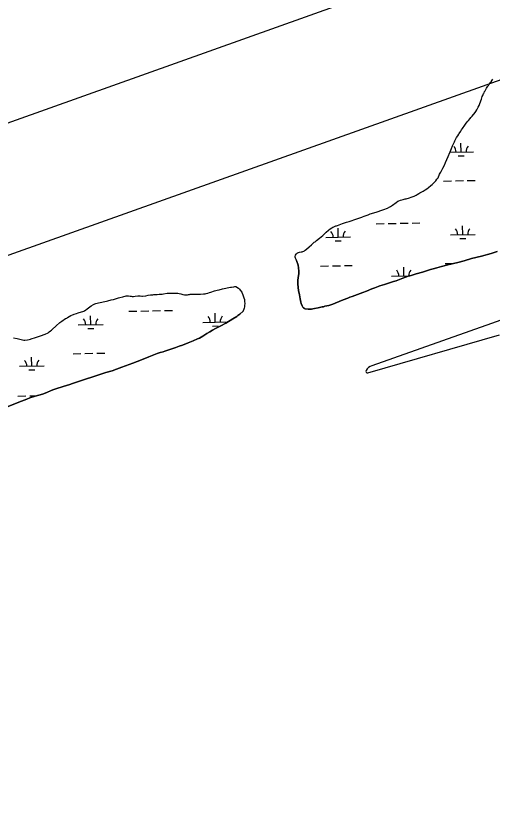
# Model space of a CAD drawing. Extents: x 3989314 to 4027622, y 243956 to 270014.
# Drawn here: x 4001232 to 4003151, y 256552 to 259739 of the extents above; entities that cross this region are included whole.
import ezdxf

# ---------------------------------------------------------------- set-up
doc = ezdxf.new("R2010")
doc.units = 0
for name, color, linetype in [('V-RIVR-EDGE', 7, 'Continuous'), ('V-TOPO-MINR', 7, 'Continuous'), ('V-TOPO-SHOR', 7, 'Continuous'), ('V-UTIL-LINE', 7, 'Continuous'), ('V-WETL-SWMP', 7, 'Continuous')]:
    doc.layers.add(name, color=color, linetype=linetype)

msp = doc.modelspace()

# ---------------------------------------------------------------- linework, layer by layer
at = {"layer": 'V-RIVR-EDGE'}
msp.add_line((4002387.9, 258566.5), (4002391, 258563), dxfattribs=at)
for points in [[(4003037.7, 259295.3), (4003042.8, 259302.6), (4003049.9, 259311.8), (4003052.1, 259314.4), (4003055.1, 259318.2), (4003061.6, 259325.9), (4003064.3, 259329.4), (4003069.9, 259335.7), (4003081.9, 259350.5), (4003084.5, 259354), (4003088.9, 259360.6), (4003090.7, 259363.7), (4003094.4, 259370.8), (4003097.9, 259378.3), (4003101.2, 259386.4), (4003107.6, 259403.6), (4003111.1, 259413.8), (4003113.1, 259418.8), (4003116.4, 259426.5), (4003118, 259429.8), (4003120.3, 259434.1), (4003121.9, 259437.3), (4003127.7, 259447.6), (4003133.5, 259455.9), (4003135.6, 259459.1), (4003137.9, 259462), (4003143.2, 259469.6), (4003146.3, 259473.6), (4003150.4, 259480.3), (4003153.3, 259484.6)], [(4002357.8, 258767.1), (4002357.7, 258770.6), (4002358.8, 258775), (4002360.7, 258779.7), (4002363.2, 258782.5), (4002366.5, 258784.4), (4002370.7, 258786.1), (4002374.1, 258787), (4002381.7, 258788.2), (4002384.8, 258788.8), (4002388.3, 258789.9), (4002391.8, 258791.1), (4002395, 258792.9), (4002398.1, 258795.3), (4002403.4, 258799.7), (4002413.6, 258809.3), (4002422.6, 258817), (4002428.8, 258822.5), (4002434.3, 258827.2), (4002437.6, 258829.6), (4002442.7, 258834), (4002455.5, 258844.1), (4002468.7, 258855), (4002472.6, 258858.5), (4002481.6, 258867.3), (4002491.3, 258876.1), (4002498.1, 258881.5), (4002504.3, 258885.6), (4002508.4, 258887.8), (4002512.7, 258889.8), (4002520.5, 258892.8), (4002523.6, 258894), (4002527.8, 258895), (4002548.4, 258902.8), (4002564.2, 258907.9), (4002574.8, 258911.2), (4002605.3, 258921.5), (4002617.1, 258925.7), (4002625.2, 258928.4), (4002628.7, 258929.8), (4002635.5, 258932.3), (4002650.7, 258938.2), (4002659.7, 258941.5), (4002674.6, 258946.1), (4002687.5, 258949.7), (4002691.5, 258951.1), (4002702.5, 258954.7), (4002718.4, 258960.4), (4002725.1, 258963.4), (4002729.6, 258965), (4002738.4, 258969.8), (4002741.2, 258971.6), (4002749.4, 258977.2), (4002763.6, 258987.9), (4002770.6, 258992.5), (4002774.8, 258994.3), (4002781, 258996.7), (4002791.6, 259000), (4002796, 259001), (4002799.8, 259001.7), (4002804.4, 259002.7), (4002817.1, 259006.2), (4002823.8, 259008.4), (4002828.7, 259010.2), (4002836.6, 259013.5), (4002844, 259017.3), (4002848.2, 259019.6), (4002855.3, 259023.9), (4002859.2, 259025.8), (4002872.4, 259032.9), (4002881, 259038.2), (4002887.1, 259042.3), (4002894.4, 259047.7), (4002904.1, 259055.9), (4002909.1, 259060.5), (4002920.5, 259071.7), (4002923.3, 259075), (4002928, 259080.8), (4002932.6, 259087.1), (4002939.2, 259100.9), (4002943.9, 259109.6), (4002951.6, 259125.3), (4002958.2, 259138), (4002963.2, 259148.3), (4002973.6, 259172.6), (4002976.7, 259179.4), (4002977.8, 259182.4), (4002984.5, 259198.7), (4002987, 259205.4), (4002991.4, 259215.7), (4002998.4, 259231.7), (4003000.2, 259235.5), (4003007.7, 259249.2), (4003011.9, 259255.9), (4003016.3, 259262.1), (4003018, 259264.8), (4003025.1, 259275.3), (4003027.7, 259279.5), (4003031.5, 259285.1), (4003033.7, 259288.9), (4003037.7, 259295.3)], [(4002409.9, 258558.3), (4002414.1, 258558), (4002422.4, 258558), (4002428, 258558.6), (4002435, 258559.9), (4002449.9, 258562.9), (4002466.1, 258566.8), (4002471, 258567.8), (4002477, 258569.5), (4002485, 258571.5), (4002493, 258573.2), (4002508.9, 258577.8), (4002518, 258581.5), (4002550.5, 258595.2), (4002569.8, 258602.7), (4002578, 258605.7), (4002587.2, 258608.8), (4002629.4, 258625.4), (4002643.9, 258630.9), (4002665.7, 258639.6), (4002677.9, 258643.8), (4002697.7, 258651.2), (4002716.7, 258657.7), (4002753.5, 258668.7), (4002763.7, 258672.4), (4002791.4, 258682.9), (4002801, 258686.3), (4002812.9, 258690.1), (4002824.7, 258693.8), (4002844.2, 258700.4), (4002870.3, 258707.3), (4002902.8, 258717.2), (4002913.2, 258720.1), (4002927.4, 258724.5), (4002947.3, 258730), (4002972.7, 258735.9), (4003012.5, 258746), (4003037.9, 258753), (4003067.4, 258761.7), (4003107.3, 258771.4), (4003147.1, 258782.4), (4003171.1, 258789.6)], [(4002362.6, 258753.4), (4002361.3, 258757.3), (4002359, 258763.4), (4002357.8, 258767.1)], [(4001597.7, 258590.2), (4001602.4, 258591.3), (4001607, 258592.4), (4001611.9, 258593.8), (4001616.5, 258594.8), (4001625, 258597.4), (4001637, 258600.7), (4001645.7, 258603.4), (4001651, 258604.7), (4001663.2, 258608.1), (4001676.9, 258610.9), (4001680.4, 258611.3), (4001685.8, 258611.2), (4001693.1, 258610.4), (4001696.4, 258609.6), (4001700.8, 258609.2), (4001705.6, 258609.5), (4001713.2, 258610.6), (4001722.7, 258611.1), (4001732.3, 258611.1), (4001739.6, 258610.5), (4001742.7, 258610.5), (4001756, 258612), (4001765.2, 258613.6), (4001774.8, 258615), (4001783.2, 258616), (4001787.2, 258616.3), (4001794.5, 258617.2), (4001801.7, 258617.4), (4001809.3, 258618.2), (4001813.1, 258618.2), (4001821.9, 258618.8), (4001827.4, 258619.5), (4001842.2, 258621.7), (4001846.5, 258622.2), (4001858.4, 258622.9), (4001875.6, 258622.7), (4001879.6, 258622.4), (4001884.1, 258621.9), (4001889.3, 258621), (4001896.9, 258619.3), (4001900.8, 258618.1), (4001905.1, 258617.2), (4001912, 258615.8), (4001916, 258615.3), (4001920, 258615.5), (4001924.1, 258616.2), (4001927.7, 258616.4), (4001931.4, 258616.9), (4001934.6, 258617.6), (4001946.3, 258618.7), (4001958.7, 258618.9), (4001963.2, 258618.6), (4001975.3, 258618.3), (4001988.1, 258619.2), (4001995.1, 258620.1), (4001998.1, 258620.8), (4002005.3, 258622.4), (4002012.3, 258624.8), (4002017.2, 258626.2), (4002032.6, 258631.3), (4002037.2, 258632.8), (4002042.5, 258634.2), (4002051.2, 258636.1), (4002064.4, 258639.3), (4002097, 258646.3), (4002100.8, 258646.7), (4002110.7, 258648.2), (4002114.6, 258648.5), (4002118.8, 258649.4)], [(4001223.1, 258442.8), (4001237.5, 258439.5), (4001253.2, 258435.1), (4001264.2, 258433.2), (4001268.6, 258433.2), (4001278.3, 258434.3), (4001285.8, 258436), (4001290.6, 258437.3), (4001294, 258438.3), (4001298.1, 258439.9), (4001307.1, 258442.7), (4001315, 258444.8), (4001331.9, 258449.9), (4001350.4, 258456.6), (4001361.5, 258463.1), (4001366.8, 258466.6), (4001372, 258470.3), (4001375.7, 258473.7), (4001378.7, 258476), (4001394.2, 258490.2), (4001409.7, 258503.6), (4001416.8, 258509.4), (4001432.6, 258520), (4001436.7, 258522.2), (4001440, 258524.1), (4001446.7, 258528.8), (4001453, 258531.9), (4001460.5, 258534.6), (4001463.6, 258536.3), (4001467.2, 258537.8), (4001476.4, 258541), (4001483.6, 258543.2), (4001496.9, 258546.7), (4001501.6, 258548.3), (4001506, 258550.2), (4001509.2, 258552), (4001512.8, 258554.3), (4001519.2, 258559.1), (4001529.5, 258567.4), (4001535.7, 258571.7), (4001544.4, 258576.3), (4001550.7, 258578.8), (4001553.8, 258580), (4001565, 258583.5), (4001597.7, 258590.2)], [(4002391, 258563), (4002394.1, 258560.8), (4002397.9, 258559.5), (4002409.9, 258558.3)], [(4002106.5, 258518.7), (4002122, 258528.9), (4002126.3, 258531.9), (4002133.9, 258538), (4002147.6, 258549.9)], [(4001194.4, 258162.9), (4001244.3, 258182.7), (4001275.8, 258195.8), (4001288, 258200.1), (4001309.4, 258207.2), (4001339.2, 258216.1), (4001350.1, 258219.7), (4001380.7, 258232.5), (4001393.1, 258237.3), (4001422.3, 258246.3), (4001449.6, 258254.3), (4001460.4, 258257.8), (4001472.1, 258262.1), (4001582.1, 258298.1), (4001594.8, 258302.2), (4001620.5, 258309.8), (4001637.7, 258315.9), (4001658.8, 258324.2), (4001703.6, 258339.8), (4001737.6, 258353.4), (4001767.9, 258366.2), (4001801.8, 258379.1), (4001813.3, 258382.8), (4001825.6, 258386.5), (4001831.6, 258388.8), (4001864.6, 258399.1), (4001876.1, 258403.5), (4001890.2, 258408.4), (4001903.2, 258413.2), (4001926.2, 258422.4), (4001946, 258430.8), (4001963.3, 258437.8), (4001971.2, 258441.5), (4001984.9, 258448.9), (4002001.5, 258460.4), (4002012.8, 258466.7), (4002024.5, 258473.4), (4002036.6, 258479.6), (4002058.2, 258490.4), (4002078.1, 258501.8)], [(4002078.1, 258501.8), (4002088.4, 258507.8), (4002095.4, 258512.3), (4002106.5, 258518.7)]]:
    msp.add_lwpolyline(points, dxfattribs=at)
at = {"layer": 'V-TOPO-MINR'}
msp.add_lwpolyline([(4003185.1, 258513.8), (4003147.7, 258500.5), (4002666.6, 258330.1), (4002659.5, 258326.7), (4002653, 258322.5), (4002647.6, 258317), (4002642.9, 258310.7), (4002642.5, 258306.6), (4002643.4, 258303.5), (4002646.2, 258301.8), (4002650.3, 258301.2), (4003179.8, 258454.3)], dxfattribs=at)
at = {"layer": 'V-TOPO-SHOR'}
msp.add_line((4002148.3, 258551.5), (4002147.6, 258549.9), dxfattribs=at)
for points in [[(4002362.6, 258753.4), (4002368.8, 258734.4), (4002370.6, 258723.9), (4002372.3, 258710.9), (4002372.2, 258705.6), (4002372, 258700.9), (4002369.5, 258684.5), (4002368.3, 258675.1), (4002367.8, 258667.4), (4002367.6, 258659.3), (4002368.8, 258644.8), (4002370.9, 258632.5), (4002374.4, 258615.4), (4002376.8, 258599.9), (4002379.9, 258586.2), (4002381.5, 258580.8), (4002385.1, 258571.2), (4002387.9, 258566.5)], [(4002118.8, 258649.4), (4002128.5, 258642.3), (4002130.5, 258640.6), (4002133.3, 258638.1), (4002136.1, 258634.8), (4002141.8, 258625.7), (4002143.9, 258621.6), (4002146.2, 258616), (4002151, 258603.2), (4002152.5, 258597), (4002153.5, 258589.1), (4002153.9, 258581.2), (4002153.5, 258572), (4002152.9, 258566.8), (4002152.1, 258562.2), (4002150.8, 258558), (4002148.3, 258551.5)]]:
    msp.add_lwpolyline(points, dxfattribs=at)
at = {"layer": 'V-UTIL-LINE'}
for points in [[(3993476.2, 256555.4), (4009243.9, 262176.3), (4010284.4, 262316.3), (4011271.4, 262462.6)], [(4011371.2, 261859.1), (4011335.1, 261835.4), (4010585.7, 261810.1), (4009561, 261669.6), (4009556.2, 261668.8), (4009323.1, 261637.1), (4006559.3, 260668.5), (4004279, 259872), (3996043.1, 256937.7), (3993486.8, 256012.2)]]:
    msp.add_lwpolyline(points, dxfattribs=at)
at = {"layer": 'V-WETL-SWMP'}
for p, q in [((4003025.7, 259190.6), (4003025, 259226.6)), ((4002980.8, 259189.7), (4003075.7, 259191.6)), ((4003014, 259175), (4003038, 259175.5)), ((4002954.6, 259073.8), (4002986.6, 259074.4)), ((4003002.6, 259074.7), (4003034.6, 259075.4)), ((4003050.6, 259075.7), (4003082.6, 259076.3)), ((4002530.5, 258848), (4002529.8, 258884)), ((4002684.1, 258901.8), (4002716, 258902.5)), ((4002732, 258902.8), (4002764, 258903.4)), ((4002780, 258903.8), (4002812, 258904.4)), ((4002828, 258904.7), (4002860, 258905.4)), ((4003032.3, 258858), (4003031.6, 258894)), ((4002480.5, 258847), (4002580.5, 258849)), ((4002982.3, 258857), (4003082.3, 258859)), ((4002518.8, 258832.4), (4002542.8, 258832.8)), ((4003020.6, 258842.4), (4003044.6, 258842.8)), ((4002459.4, 258731.2), (4002491.4, 258731.8)), ((4002507.4, 258732.1), (4002539.4, 258732.8)), ((4002555.4, 258733.1), (4002587.4, 258733.7)), ((4002795.1, 258691.4), (4002794.4, 258727.4)), ((4002961.2, 258741.2), (4002993.2, 258741.8)), ((4002745.1, 258690.4), (4002818.5, 258691.9)), ((4001533.5, 258495.4), (4001532.8, 258531.4)), ((4001687.1, 258549.2), (4001719.1, 258549.9)), ((4001735.1, 258550.2), (4001767.1, 258550.8)), ((4001783, 258551.1), (4001815, 258551.8)), ((4001831, 258552.1), (4001863, 258552.7)), ((4002035.3, 258505.4), (4002034.6, 258541.4)), ((4001483.5, 258494.4), (4001583.5, 258496.4)), ((4001985.3, 258504.4), (4002085.3, 258506.4)), ((4001521.8, 258479.8), (4001545.8, 258480.2)), ((4002023.6, 258489.8), (4002047.6, 258490.2)), ((4001462.4, 258378.5), (4001494.4, 258379.2)), ((4001510.4, 258379.5), (4001542.4, 258380.1)), ((4001558.4, 258380.5), (4001590.4, 258381.1)), ((4001296.3, 258328.8), (4001295.6, 258364.8)), ((4001246.3, 258327.8), (4001346.3, 258329.8)), ((4001284.6, 258313.1), (4001308.6, 258313.6)), ((4001239.9, 258207.6), (4001271.9, 258208.2)), ((4001287.9, 258208.5), (4001315.7, 258209.1))]:
    msp.add_line(p, q, dxfattribs=at)
for points in [[(4003088.9, 259360.6), (4003090.7, 259363.7), (4003094.4, 259370.8), (4003097.9, 259378.3), (4003101.2, 259386.4), (4003107.6, 259403.6), (4003111.1, 259413.8), (4003113.1, 259418.8), (4003116.4, 259426.5), (4003118, 259429.8), (4003120.3, 259434.1), (4003121.9, 259437.3), (4003127.7, 259447.6), (4003133.5, 259455.9), (4003135.6, 259459.1), (4003137.9, 259462), (4003143.2, 259469.6), (4003146.3, 259473.6), (4003150.4, 259480.3), (4003153.3, 259484.6)], [(4002388.3, 258789.9), (4002391.8, 258791.1), (4002395, 258792.9), (4002398.1, 258795.3), (4002403.4, 258799.7), (4002413.6, 258809.3), (4002422.6, 258817), (4002428.8, 258822.5), (4002434.3, 258827.2), (4002437.6, 258829.6), (4002442.7, 258834), (4002455.5, 258844.1), (4002468.7, 258855), (4002472.6, 258858.5), (4002481.6, 258867.3), (4002491.3, 258876.1), (4002498.1, 258881.5), (4002504.3, 258885.6), (4002508.4, 258887.8), (4002512.7, 258889.8), (4002520.5, 258892.8), (4002523.6, 258894), (4002527.8, 258895), (4002548.4, 258902.8), (4002564.2, 258907.9), (4002574.8, 258911.2), (4002605.3, 258921.5), (4002617.1, 258925.7), (4002625.2, 258928.4), (4002628.7, 258929.8), (4002635.5, 258932.3), (4002650.7, 258938.2), (4002659.7, 258941.5), (4002674.6, 258946.1), (4002687.5, 258949.7), (4002691.5, 258951.1), (4002702.5, 258954.7), (4002718.4, 258960.4), (4002725.1, 258963.4), (4002729.6, 258965), (4002738.4, 258969.8), (4002741.2, 258971.6), (4002749.4, 258977.2), (4002763.6, 258987.9), (4002770.6, 258992.5), (4002774.8, 258994.3), (4002781, 258996.7), (4002791.6, 259000), (4002796, 259001), (4002799.8, 259001.7), (4002804.4, 259002.7), (4002817.1, 259006.2), (4002823.8, 259008.4), (4002828.7, 259010.2), (4002836.6, 259013.5), (4002844, 259017.3), (4002848.2, 259019.6), (4002855.3, 259023.9), (4002859.2, 259025.8), (4002872.4, 259032.9), (4002881, 259038.2), (4002887.1, 259042.3), (4002894.4, 259047.7), (4002904.1, 259055.9), (4002909.1, 259060.5), (4002920.5, 259071.7), (4002923.3, 259075), (4002928, 259080.8), (4002932.6, 259087.1), (4002939.2, 259100.9), (4002943.9, 259109.6), (4002951.6, 259125.3), (4002958.2, 259138), (4002963.2, 259148.3), (4002973.6, 259172.6), (4002976.7, 259179.4), (4002977.8, 259182.4), (4002984.5, 259198.7), (4002987, 259205.4), (4002991.4, 259215.7), (4002998.4, 259231.7), (4003000.2, 259235.5), (4003007.7, 259249.2), (4003011.9, 259255.9), (4003016.3, 259262.1), (4003018, 259264.8), (4003025.1, 259275.3), (4003027.7, 259279.5), (4003031.5, 259285.1), (4003033.7, 259288.9), (4003037.7, 259295.3), (4003042.8, 259302.6), (4003049.9, 259311.8), (4003052.1, 259314.4), (4003055.1, 259318.2), (4003061.6, 259325.9), (4003064.3, 259329.4), (4003069.9, 259335.7), (4003081.9, 259350.5), (4003084.5, 259354), (4003088.9, 259360.6)], [(4003171.1, 258789.6), (4003147.1, 258782.4), (4003107.3, 258771.4), (4003067.4, 258761.7), (4003037.9, 258753), (4003012.5, 258746), (4002972.7, 258735.9), (4002947.3, 258730), (4002927.4, 258724.5), (4002913.2, 258720.1), (4002902.8, 258717.2), (4002870.3, 258707.3), (4002844.2, 258700.4), (4002824.7, 258693.8), (4002812.9, 258690.1), (4002801, 258686.3), (4002791.4, 258682.9), (4002763.7, 258672.4), (4002753.5, 258668.7), (4002716.7, 258657.7), (4002697.7, 258651.2), (4002677.9, 258643.8), (4002665.7, 258639.6), (4002643.9, 258630.9), (4002629.5, 258625.4), (4002587.2, 258608.8), (4002578, 258605.7), (4002569.8, 258602.7), (4002550.5, 258595.2), (4002518, 258581.5), (4002508.9, 258577.8), (4002493, 258573.2), (4002485, 258571.5), (4002477, 258569.5), (4002471, 258567.8), (4002466.1, 258566.8), (4002449.9, 258562.9), (4002435, 258559.9), (4002428, 258558.6), (4002422.4, 258558), (4002414.1, 258558), (4002409.9, 258558.3), (4002397.9, 258559.5), (4002394.1, 258560.8), (4002391, 258563), (4002387.9, 258566.5), (4002385.1, 258571.2), (4002381.5, 258580.8), (4002379.9, 258586.2), (4002376.8, 258599.9), (4002374.4, 258615.4), (4002370.9, 258632.5), (4002368.8, 258644.8), (4002367.6, 258659.3), (4002367.8, 258667.4), (4002368.3, 258675.1), (4002369.5, 258684.5), (4002372, 258700.9), (4002372.2, 258705.6), (4002372.3, 258710.9), (4002370.6, 258723.9), (4002368.8, 258734.4), (4002362.6, 258753.4), (4002361.3, 258757.3), (4002359, 258763.4), (4002357.8, 258767.1), (4002357.7, 258770.6), (4002358.9, 258775), (4002360.7, 258779.7), (4002363.2, 258782.5), (4002366.5, 258784.4), (4002370.7, 258786.1), (4002374.1, 258787), (4002381.7, 258788.2), (4002384.8, 258788.8), (4002388.3, 258789.9)], [(4001597.7, 258590.2), (4001602.4, 258591.3), (4001607, 258592.4), (4001611.9, 258593.8), (4001616.5, 258594.8), (4001625, 258597.4), (4001637, 258600.7), (4001645.7, 258603.4), (4001651, 258604.7), (4001663.2, 258608.1), (4001676.9, 258610.9), (4001680.4, 258611.3), (4001685.8, 258611.2), (4001693.1, 258610.4), (4001696.4, 258609.6), (4001700.8, 258609.2), (4001705.6, 258609.5), (4001713.2, 258610.6), (4001722.7, 258611.1), (4001732.3, 258611.1), (4001739.6, 258610.5), (4001742.7, 258610.5), (4001756, 258612), (4001765.2, 258613.6), (4001774.8, 258615), (4001783.2, 258616), (4001787.2, 258616.3), (4001794.5, 258617.2), (4001801.7, 258617.4), (4001809.3, 258618.2), (4001813.1, 258618.2), (4001821.9, 258618.8), (4001827.4, 258619.5), (4001842.2, 258621.7), (4001846.5, 258622.2), (4001858.4, 258622.9), (4001875.6, 258622.7), (4001879.6, 258622.4), (4001884.1, 258621.9), (4001889.3, 258621), (4001896.9, 258619.3), (4001900.8, 258618.1), (4001905.1, 258617.2), (4001912, 258615.8), (4001916, 258615.3), (4001920, 258615.5), (4001924.1, 258616.2), (4001927.7, 258616.4), (4001931.4, 258616.9), (4001934.6, 258617.6), (4001946.3, 258618.7), (4001958.7, 258618.9), (4001963.2, 258618.6), (4001975.3, 258618.3), (4001988.1, 258619.2), (4001995.1, 258620.1), (4001998.1, 258620.8), (4002005.3, 258622.4), (4002012.3, 258624.8), (4002017.2, 258626.2), (4002032.6, 258631.3), (4002037.2, 258632.8), (4002042.5, 258634.2), (4002051.2, 258636.1), (4002064.4, 258639.3), (4002097, 258646.3), (4002100.8, 258646.7), (4002110.7, 258648.2), (4002114.6, 258648.5), (4002118.8, 258649.4), (4002128.5, 258642.3), (4002130.5, 258640.6), (4002133.3, 258638.1), (4002136.1, 258634.8), (4002141.8, 258625.7), (4002143.9, 258621.6), (4002146.2, 258616), (4002151, 258603.2), (4002152.5, 258597), (4002153.5, 258589.1), (4002153.9, 258581.2), (4002153.5, 258572), (4002152.9, 258566.8), (4002152.1, 258562.2), (4002150.8, 258558), (4002148.3, 258551.5), (4002147.6, 258549.9), (4002133.9, 258538), (4002126.3, 258531.9), (4002122, 258528.9), (4002106.5, 258518.7), (4002095.4, 258512.3), (4002088.4, 258507.8), (4002078.1, 258501.8), (4002058.2, 258490.4), (4002036.6, 258479.6), (4002024.5, 258473.4), (4002012.8, 258466.7), (4002001.5, 258460.4), (4001984.9, 258448.9), (4001971.2, 258441.5)], [(4001223.1, 258442.8), (4001237.5, 258439.5), (4001253.2, 258435.1), (4001264.2, 258433.2), (4001268.6, 258433.2), (4001278.3, 258434.3), (4001285.8, 258436), (4001290.6, 258437.3), (4001294, 258438.3), (4001298.1, 258439.9), (4001307.1, 258442.7), (4001315, 258444.8), (4001331.9, 258449.9), (4001350.4, 258456.6), (4001361.5, 258463.1), (4001366.8, 258466.6), (4001372, 258470.3), (4001375.7, 258473.7), (4001378.7, 258476), (4001394.2, 258490.2), (4001409.7, 258503.6), (4001416.8, 258509.4), (4001432.6, 258520), (4001436.7, 258522.2), (4001440, 258524.1), (4001446.7, 258528.8), (4001453, 258531.9), (4001460.5, 258534.6), (4001463.6, 258536.3), (4001467.2, 258537.8), (4001476.4, 258541), (4001483.6, 258543.2), (4001496.9, 258546.7), (4001501.6, 258548.3), (4001506, 258550.2), (4001509.2, 258552), (4001512.8, 258554.3), (4001519.2, 258559.1), (4001529.5, 258567.4), (4001535.7, 258571.7), (4001544.4, 258576.3), (4001550.7, 258578.8), (4001553.8, 258580), (4001565, 258583.5), (4001597.7, 258590.2)], [(4001971.2, 258441.5), (4001963.3, 258437.8), (4001946, 258430.8), (4001926.2, 258422.4), (4001903.2, 258413.2), (4001890.2, 258408.4), (4001876.1, 258403.5), (4001864.6, 258399.1), (4001831.6, 258388.8), (4001825.6, 258386.5), (4001813.3, 258382.8), (4001801.8, 258379.1), (4001767.9, 258366.2), (4001737.6, 258353.4), (4001703.6, 258339.8), (4001658.8, 258324.2), (4001637.7, 258315.9), (4001620.5, 258309.8), (4001594.8, 258302.2), (4001582.1, 258298.1), (4001472.1, 258262.1), (4001460.4, 258257.8), (4001449.6, 258254.3), (4001422.3, 258246.3), (4001393.1, 258237.3), (4001380.7, 258232.5), (4001350.1, 258219.7), (4001339.2, 258216.1), (4001309.4, 258207.2), (4001288, 258200.1), (4001275.8, 258195.8), (4001244.3, 258182.7), (4001194.4, 258162.9)]]:
    msp.add_lwpolyline(points, dxfattribs=at)
for centre, start, end in [((4002970.4, 259190), 0.3699, 41.9135), ((4003080.9, 259192.2), 140.3699, 181.9135), ((4002977.1, 258857.4), 0.3699, 41.9135), ((4003087.5, 258859.6), 140.3699, 181.9135), ((4002475.3, 258847.4), 0.3699, 41.9135), ((4002585.7, 258849.6), 140.3699, 181.9135), ((4002739.9, 258690.8), 0.3699, 41.9135), ((4002850.3, 258693), 140.3699, 181.9135), ((4001980.1, 258504.8), 0.3699, 41.9135), ((4002090.5, 258507), 140.3699, 181.9135), ((4001478.3, 258494.8), 0.3699, 41.9135), ((4001588.7, 258497), 140.3699, 181.9135), ((4001241.1, 258328.2), 0.3699, 41.9135), ((4001351.5, 258330.4), 140.3699, 181.9135)]:
    msp.add_arc(centre, 35.2, start, end, dxfattribs=at)

doc.saveas('drawing.dxf')
